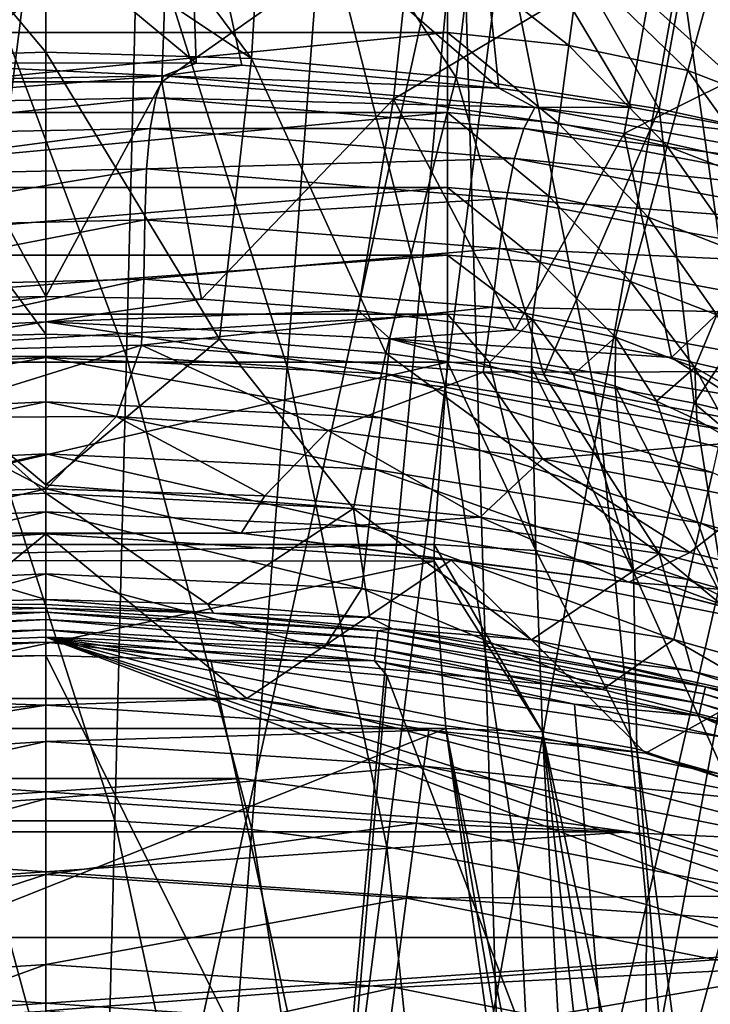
# Model space of a CAD drawing. Header units: metres. Extents: x -25 to 25, y -125 to 22.
# Tile 485 of 552: x -0.11 to 2.78, y 11.03 to 15.15. Entities that reach past the tile are written whole.
import ezdxf

# ---------------------------------------------------------------- set-up
doc = ezdxf.new("R2010")
doc.units = ezdxf.units.M
doc.layers.add('solid_500465', color=7, linetype='CONTINUOUS')
doc.layers.add('solid_500465_01', color=7, linetype='CONTINUOUS')

msp = doc.modelspace()

# ---------------------------------------------------------------- linework, layer by layer
at = {"layer": 'solid_500465'}
for points in [[(-0.927821, 16.115049, 35.252998), (0, 15.012177, 38.301773), (0, 15.561736, 36.857582)], [(-0.86096, 14.985417, 38.302189), (0, 15.012177, 38.301773), (-0.927821, 16.115049, 35.252998)], [(-1.7388, 15.904551), (0, 16), (-1.006729, 7.914138)], [(0, 16), (-0.000002, 7.97851), (-1.006729, 7.914138)], [(0.628807, 14.966183, 44.796635), (-0.638001, 14.966952, 44.796692), (-0.603679, 15.988484, 49.412884)], [(0.595084, 15.988859, 49.412849), (0.628807, 14.966183, 44.796635), (-0.603679, 15.988484, 49.412884)], [(1.7388, 15.904551), (1.006726, 7.914139), (-0.000002, 7.97851)], [(-0.514806, 15.708199, 26.119152), (0.514806, 15.708199, 26.119152), (-0.485637, 14.887681, 29.057537)], [(0.514806, 15.708199, 26.119152), (0.485637, 14.887681, 29.057537), (-0.485637, 14.887681, 29.057537)], [(0.337709, 13.737721, 94.078842), (0.38674, 15.676146, 93.748543), (-0.386669, 15.676149, 93.748543)], [(-0.337605, 13.737726, 94.078842), (0.337709, 13.737721, 94.078842), (-0.386669, 15.676149, 93.748543)], [(-0.86096, 14.985417, 38.302189), (0, 13.83104, 41.21019), (0, 15.012177, 38.301773)], [(0.492603, 14.912337, 44.489849), (-1.067132, 14.884813, 44.489937), (-0.638001, 14.966952, 44.796692)], [(-0.727105, 13.810227, 41.211876), (0, 13.83104, 41.21019), (-0.86096, 14.985417, 38.302189)], [(-0.485637, 14.887681, 29.057537), (0, 13.989619, 31.967113), (-0.652267, 13.977678, 31.951212)], [(-0.485637, 14.887681, 29.057537), (0.485637, 14.887681, 29.057537), (0, 13.989619, 31.967113)], [(0.485637, 14.887681, 29.057537), (0.652253, 13.977679, 31.951212), (0, 13.989619, 31.967113)], [(0.459839, 14.821177, 44.204807), (0.436039, 14.692758, 43.949146), (-1.094944, 14.660873, 43.949234)], [(-1.08696, 14.791207, 44.204895), (0.459839, 14.821177, 44.204807), (-1.094944, 14.660873, 43.949234)], [(-1.094944, 14.660873, 43.949234), (0.436039, 14.692758, 43.949146), (-1.090535, 14.489565, 43.728249)], [(0.436039, 14.692758, 43.949146), (0.421246, 14.52316, 43.728176), (-1.090535, 14.489565, 43.728249)], [(-1.090535, 14.489565, 43.728249), (0.421246, 14.52316, 43.728176), (-1.074494, 14.27527, 43.547241)], [(0.421246, 14.52316, 43.728176), (0.414349, 14.310589, 43.547188), (-1.074494, 14.27527, 43.547241)], [(-1.074494, 14.27527, 43.547241), (0.414349, 14.310589, 43.547188), (-1.052885, 14.025014, 43.411488)], [(0.414349, 14.310589, 43.547188), (0.409565, 14.061815, 43.411457), (-1.052885, 14.025014, 43.411488)], [(-1.052885, 14.025014, 43.411488), (0.409565, 14.061815, 43.411457), (-1.033109, 13.748098, 43.326263)], [(0.409565, 14.061815, 43.411457), (0.399936, 13.785769, 43.326248), (-1.033109, 13.748098, 43.326263)], [(-1.441971, 13.812381, 32.175766), (-0.652267, 13.977678, 31.951212), (0, 13.989619, 31.967113)], [(-1.288203, 13.102859, 43.00177), (-0.000003, 13.166089, 43.009281), (-0.727105, 13.810227, 41.211876)], [(-0.727105, 13.810227, 41.211876), (-0.000003, 13.201011, 42.90036), (0, 13.83104, 41.21019)], [(-0.727105, 13.810227, 41.211876), (-0.000003, 13.166089, 43.009281), (-0.000003, 13.201011, 42.90036)], [(-0.000003, 13.201011, 42.90036), (0.727105, 13.810227, 41.211876), (0, 13.83104, 41.21019)], [(-1.033109, 13.748098, 43.326263), (0.399936, 13.785769, 43.326248), (-0.570642, 13.483512, 43.296837)], [(0.399936, 13.785769, 43.326248), (0.295602, 13.487708, 43.296837), (-0.570642, 13.483512, 43.296837)], [(0.288437, 11.79564, 94.377388), (0.337709, 13.737721, 94.078842), (-0.337605, 13.737726, 94.078842)], [(-0.288305, 11.795646, 94.377388), (0.288437, 11.79564, 94.377388), (-0.337605, 13.737726, 94.078842)], [(1.682097, 13.714928, 4.485162), (-1.682085, 13.714944, 4.485133), (-1.625989, 12.951674, 5.78127)], [(1.625998, 12.951395, 5.781744), (1.682097, 13.714928, 4.485162), (-1.625989, 12.951674, 5.78127)], [(0.001247, 13.184229, 43.296837), (-0.913585, 13.154746, 43.296837), (-0.570642, 13.483512, 43.296837)], [(-1.352179, 13.025069, 32.869698), (0.000068, 13.330732, 32.788898), (-0.000046, 13.088499, 32.905102)], [(-1.288203, 13.102859, 43.00177), (-0.000022, 12.721217, 44.639187), (-0.000003, 13.166089, 43.009281)], [(-1.288203, 13.102859, 43.00177), (-0.677396, 12.702044, 44.641556), (-0.000022, 12.721217, 44.639187)], [(-1.322528, 12.767908, 32.941601), (-1.352179, 13.025069, 32.869698), (-0.000046, 13.088499, 32.905102)], [(-1.322528, 12.767908, 32.941601), (-0.000046, 13.088499, 32.905102), (-0.000152, 12.82944, 32.976227)], [(-0.000046, 13.088499, 32.905102), (1.322535, 12.767902, 32.941601), (-0.000152, 12.82944, 32.976227)], [(1.352202, 13.025061, 32.869698), (1.322535, 12.767902, 32.941601), (-0.000046, 13.088499, 32.905102)], [(-0.817819, 12.998857, 43.394829), (-0.000001, 12.996618, 43.493347), (-1.696406, 12.885429, 43.493347)], [(-0.841891, 12.30734, 81.334381), (-1.696406, 12.885429, 43.493347), (-0.000001, 12.996618, 43.493347)], [(0.841802, 12.307345, 81.334381), (-0.841891, 12.30734, 81.334381), (-0.000001, 12.996618, 43.493347)], [(0.817819, 12.998857, 43.394829), (-0.000001, 12.996618, 43.493347), (-0.817819, 12.998857, 43.394829)], [(0.817819, 12.998857, 43.394829), (1.696404, 12.88543, 43.493347), (-0.000001, 12.996618, 43.493347)], [(1.625998, 12.951395, 5.781744), (-1.625989, 12.951674, 5.78127), (-1.625663, 12.886316, 5.892257)], [(1.625672, 12.881638, 5.900202), (1.625998, 12.951395, 5.781744), (-1.625663, 12.886316, 5.892257)], [(1.625672, 12.881638, 5.900202), (-1.625663, 12.886316, 5.892257), (-1.674718, 12.1817, 7.088793)], [(1.674718, 12.1817, 7.088793), (1.625672, 12.881638, 5.900202), (-1.674718, 12.1817, 7.088793)], [(-1.322528, 12.767908, 32.941601), (-0.000152, 12.82944, 32.976227), (-1.163996, 12.517824, 32.969521)], [(-0.000152, 12.82944, 32.976227), (0, 12.563966, 33), (-1.163996, 12.517824, 32.969521)], [(-0.000152, 12.82944, 32.976227), (1.163989, 12.517827, 32.969521), (0, 12.563966, 33)], [(-0.698949, 12.665027, 44.830006), (0.000005, 12.684883, 44.830025), (-0.677396, 12.702044, 44.641556)], [(0, 12.701215, 44.734497), (-0.000022, 12.721217, 44.639187), (-0.677396, 12.702044, 44.641556)], [(0.000005, 12.684883, 44.830025), (0, 12.701215, 44.734497), (-0.677396, 12.702044, 44.641556)], [(0.701559, 12.664878, 44.830002), (0.677486, 12.70204, 44.641556), (-0.000022, 12.721217, 44.639187)], [(-1.389466, 12.590314, 44.883663), (0.000012, 12.668548, 44.884232), (-0.698949, 12.665027, 44.830006)], [(0.000012, 12.637949, 44.931377), (0.000012, 12.668548, 44.884232), (-1.389466, 12.590314, 44.883663)], [(0.000012, 12.668548, 44.884232), (0.000005, 12.684883, 44.830025), (-0.698949, 12.665027, 44.830006)], [(-1.386, 12.559648, 44.931377), (0.000012, 12.637949, 44.931377), (-1.389466, 12.590314, 44.883663)], [(0.00001, 12.594913, 44.968483), (0.000012, 12.637949, 44.931377), (-1.386, 12.559648, 44.931377)], [(-1.381168, 12.516884, 44.968483), (0.00001, 12.594913, 44.968483), (-1.386, 12.559648, 44.931377)], [(0.000008, 12.54318, 44.991993), (0.00001, 12.594913, 44.968483), (-1.381168, 12.516884, 44.968483)], [(-1.375358, 12.465476, 44.991993), (0.000008, 12.54318, 44.991993), (-1.381168, 12.516884, 44.968483)], [(7.988749, 9.541694, 32.790806), (0.000008, 9.375001, 33), (0, 12.563966, 33)], [(7.461879, 9.968507, 32.804604), (7.988749, 9.541694, 32.790806), (0, 12.563966, 33)], [(6.920006, 10.364787, 32.818794), (7.461879, 9.968507, 32.804604), (0, 12.563966, 33)], [(5.809593, 11.057333, 32.84787), (6.920006, 10.364787, 32.818794), (0, 12.563966, 33)], [(4.661421, 11.618378, 32.877937), (5.809593, 11.057333, 32.84787), (0, 12.563966, 33)], [(3.500855, 12.047148, 32.908325), (4.661421, 11.618378, 32.877937), (0, 12.563966, 33)], [(2.32984, 12.345213, 32.938992), (3.500855, 12.047148, 32.908325), (0, 12.563966, 33)], [(1.163989, 12.517827, 32.969521), (2.32984, 12.345213, 32.938992), (0, 12.563966, 33)], [(-1.602781, 12.174334, 81.773636), (-0.841891, 12.30734, 81.334381), (0, 12.279386, 81.773636)], [(-1.602781, 12.174334, 81.773636), (0, 12.279386, 81.773636), (-1.582916, 12.023438, 82.190041)], [(0, 12.279386, 81.773636), (0, 12.127188, 82.190041), (-1.582916, 12.023438, 82.190041)], [(0, 12.279386, 81.773636), (1.602781, 12.174334, 81.773636), (0, 12.127188, 82.190041)], [(1.674718, 12.1817, 7.088793), (-1.674718, 12.1817, 7.088793), (-1.873459, 10.770277, 9.485582)], [(1.873469, 10.770275, 9.485586), (1.674718, 12.1817, 7.088793), (-1.873459, 10.770277, 9.485582)], [(1.602781, 12.174334, 81.773636), (1.582916, 12.023438, 82.190041), (0, 12.127188, 82.190041)], [(-1.582916, 12.023438, 82.190041), (0, 12.127188, 82.190041), (-1.551564, 11.785299, 82.562675)], [(0, 12.127188, 82.190041), (0, 11.886994, 82.562675), (-1.551564, 11.785299, 82.562675)], [(0, 12.127188, 82.190041), (1.582916, 12.023438, 82.190041), (0, 11.886994, 82.562675)], [(1.582916, 12.023438, 82.190041), (1.551564, 11.785299, 82.562675), (0, 11.886994, 82.562675)], [(0.819162, 11.972004, 47), (-0.819162, 11.972004, 47), (-2.442016, 11.748866, 47)], [(2.442016, 11.748866, 47), (0.819162, 11.972004, 47), (-2.442016, 11.748866, 47)], [(2.442016, 11.748866, 45), (-2.442016, 11.748866, 45), (-0.819162, 11.972004, 45)], [(-1.551564, 11.785299, 82.562675), (0, 11.886994, 82.562675), (-1.510267, 11.471619, 82.873245)], [(0, 11.886994, 82.562675), (0, 11.570607, 82.873245), (-1.510267, 11.471619, 82.873245)], [(0, 11.886994, 82.562675), (1.551564, 11.785299, 82.562675), (0, 11.570607, 82.873245)], [(0.238829, 9.849966, 94.639702), (0.288437, 11.79564, 94.377388), (-0.288305, 11.795646, 94.377388)], [(-0.238676, 9.84997, 94.639702), (0.238829, 9.849966, 94.639702), (-0.288305, 11.795646, 94.377388)], [(1.551564, 11.785299, 82.562675), (1.510267, 11.471619, 82.873245), (0, 11.570607, 82.873245)], [(2.442016, 11.748866, 47), (-2.442016, 11.748866, 47), (-4.019141, 11.306854, 47)], [(4.019141, 11.306854, 47), (2.442016, 11.748866, 47), (-4.019141, 11.306854, 47)], [(4.019141, 11.306854, 45), (-4.019141, 11.306854, 45), (-2.442016, 11.748866, 45)], [(-1.510267, 11.471619, 82.873245), (0, 11.570607, 82.873245), (-1.461054, 11.097811, 83.106483)], [(0, 11.570607, 82.873245), (0, 11.193573, 83.106483), (-1.461054, 11.097811, 83.106483)], [(0, 11.570607, 82.873245), (1.510267, 11.471619, 82.873245), (0, 11.193573, 83.106483)], [(1.510267, 11.471619, 82.873245), (1.461054, 11.097811, 83.106483), (0, 11.193573, 83.106483)], [(4.019141, 11.306854, 47), (-4.019141, 11.306854, 47), (-5.521227, 10.654278, 47)], [(5.521227, 10.654278, 45), (-5.521227, 10.654278, 45), (-4.019141, 11.306854, 45)], [(-1.461054, 11.097811, 83.106483), (0, 11.193573, 83.106483), (-1.406344, 10.682242, 83.250923)], [(0, 11.193573, 83.106483), (0, 10.77442, 83.250923), (-1.406344, 10.682242, 83.250923)], [(0, 11.193573, 83.106483), (1.461054, 11.097811, 83.106483), (0, 10.77442, 83.250923)], [(1.461054, 11.097811, 83.106483), (1.406344, 10.682242, 83.250923), (0, 10.77442, 83.250923)]]:
    msp.add_3dface(points, dxfattribs=at)
at = {"layer": 'solid_500465_01'}
for points in [[(0, 16.144428, 35.252529), (0, 15.561736, 36.857582), (0.86096, 14.985417, 38.302189)], [(0.927821, 16.115049, 35.252998), (0, 16.144428, 35.252529), (0.86096, 14.985417, 38.302189)], [(0.927821, 16.115049, 35.252998), (0.86096, 14.985417, 38.302189), (1.718019, 14.905835, 38.303162)], [(1.851844, 16.027617, 35.254108), (0.927821, 16.115049, 35.252998), (1.718019, 14.905835, 38.303162)], [(1.851844, 16.027617, 35.254108), (1.718019, 14.905835, 38.303162), (2.567364, 14.774307, 38.304722)], [(2.768338, 15.883021, 35.255886), (1.851844, 16.027617, 35.254108), (2.567364, 14.774307, 38.304722)], [(1.7388, 15.904551), (-0.000002, 7.97851), (0, 16)], [(0.821128, 14.956966, 44.796627), (0.628807, 14.966183, 44.796635), (0.595084, 15.988859, 49.412849)], [(1.896267, 14.861006, 44.796585), (0.821128, 14.956966, 44.796627), (0.595084, 15.988859, 49.412849)], [(1.790388, 15.883175, 49.413944), (1.896267, 14.861006, 44.796585), (0.595084, 15.988859, 49.412849)], [(1.7388, 15.904551), (1.983528, 7.728001), (1.006726, 7.914139)], [(1.7388, 15.904551), (3.438784, 15.62608), (1.983528, 7.728001)], [(2.449742, 14.781792, 44.796562), (1.896267, 14.861006, 44.796585), (1.790388, 15.883175, 49.413944)], [(3.156565, 14.650318, 44.796539), (2.449742, 14.781792, 44.796562), (1.790388, 15.883175, 49.413944)], [(2.975261, 15.671402, 49.416157), (3.156565, 14.650318, 44.796539), (1.790388, 15.883175, 49.413944)], [(2.768338, 15.883021, 35.255886), (2.567364, 14.774307, 38.304722), (3.406409, 14.591758, 38.306808)], [(3.674474, 15.682244, 35.258274), (2.768338, 15.883021, 35.255886), (3.406409, 14.591758, 38.306808)], [(0.514806, 15.708199, 26.119152), (1.543009, 15.631295, 26.120602), (0.485637, 14.887681, 29.057537)], [(0.337709, 13.737721, 94.078842), (1.009702, 13.694736, 94.078133), (0.38674, 15.676146, 93.748543)], [(1.009702, 13.694736, 94.078133), (1.15639, 15.626573, 93.746788), (0.38674, 15.676146, 93.748543)], [(1.543009, 15.631295, 26.120602), (1.455409, 14.815458, 29.059336), (0.485637, 14.887681, 29.057537)], [(1.009702, 13.694736, 94.078133), (1.67176, 13.61, 94.076668), (1.15639, 15.626573, 93.746788)], [(1.67176, 13.61, 94.076668), (1.914793, 15.528848, 93.743248), (1.15639, 15.626573, 93.746788)], [(1.543009, 15.631295, 26.120602), (2.566971, 15.478194, 26.123356), (1.455409, 14.815458, 29.059336)], [(3.438784, 15.62608), (2.937375, 7.417453), (1.983528, 7.728001)], [(0, 15.561736, 36.857582), (0, 15.012177, 38.301773), (0.86096, 14.985417, 38.302189)], [(1.67176, 13.61, 94.076668), (2.318286, 13.4858, 94.074333), (1.914793, 15.528848, 93.743248)], [(2.318286, 13.4858, 94.074333), (2.655615, 15.385604, 93.737862), (1.914793, 15.528848, 93.743248)], [(2.566971, 15.478194, 26.123356), (2.420669, 14.671803, 29.062742), (1.455409, 14.815458, 29.059336)], [(2.566971, 15.478194, 26.123356), (3.583286, 15.24964, 26.127266), (2.420669, 14.671803, 29.062742)], [(-1.682087, 15.093848, 3.52989), (1.682099, 15.09385, 3.529889), (1.6821, 15.438327, 3.5)], [(-1.682085, 15.438326, 3.5), (-1.682087, 15.093848, 3.52989), (1.6821, 15.438327, 3.5)], [(1.682099, 15.09385, 3.529889), (2.189713, 15.039516, 3.533683), (1.6821, 15.438327, 3.5)], [(2.189713, 15.039516, 3.533683), (2.234482, 15.375168, 3.500278), (1.6821, 15.438327, 3.5)], [(2.189713, 15.039516, 3.533683), (2.687803, 14.934645, 3.534416), (2.234482, 15.375168, 3.500278)], [(2.687803, 14.934645, 3.534416), (2.776663, 15.261334, 3.50024), (2.234482, 15.375168, 3.500278)], [(2.318286, 13.4858, 94.074333), (2.945115, 13.325822, 94.070969), (2.655615, 15.385604, 93.737862)], [(2.945115, 13.325822, 94.070969), (3.374139, 15.20109, 93.73053), (2.655615, 15.385604, 93.737862)], [(3.583286, 15.24964, 26.127266), (3.378199, 14.457517, 29.067551), (2.420669, 14.671803, 29.062742)], [(2.687803, 14.934645, 3.534416), (3.161624, 14.752274, 3.537991), (2.776663, 15.261334, 3.50024)], [(2.776663, 15.261334, 3.50024), (3.292479, 15.064156, 3.500703), (2.869031, 15.266592, 3.5)], [(3.161624, 14.752274, 3.537991), (3.292479, 15.064156, 3.500703), (2.776663, 15.261334, 3.50024)], [(-1.682088, 14.759669, 3.618664), (1.682099, 14.759669, 3.618664), (1.682099, 15.09385, 3.529889)], [(-1.682087, 15.093848, 3.52989), (-1.682088, 14.759669, 3.618664), (1.682099, 15.09385, 3.529889)], [(2.14634, 14.714339, 3.624008), (2.189713, 15.039516, 3.533683), (1.682099, 15.09385, 3.529889)], [(1.682099, 14.759669, 3.618664), (2.14634, 14.714339, 3.624008), (1.682099, 15.09385, 3.529889)], [(2.14634, 14.714339, 3.624008), (2.601749, 14.618275, 3.625492), (2.189713, 15.039516, 3.533683)], [(2.601749, 14.618275, 3.625492), (2.687803, 14.934645, 3.534416), (2.189713, 15.039516, 3.533683)], [(0, 15.012177, 38.301773), (0, 13.83104, 41.21019), (0.727105, 13.810227, 41.211876)], [(0.86096, 14.985417, 38.302189), (0, 15.012177, 38.301773), (0.727105, 13.810227, 41.211876)], [(0.492603, 14.912337, 44.489849), (-0.638001, 14.966952, 44.796692), (0.628807, 14.966183, 44.796635)], [(0.492603, 14.912337, 44.489849), (0.628807, 14.966183, 44.796635), (0.821128, 14.956966, 44.796627)], [(0.492603, 14.912337, 44.489849), (0.821128, 14.956966, 44.796627), (1.896267, 14.861006, 44.796585)], [(0.86096, 14.985417, 38.302189), (0.727105, 13.810227, 41.211876), (1.42275, 13.752024, 41.215267)], [(1.718019, 14.905835, 38.303162), (0.86096, 14.985417, 38.302189), (1.42275, 13.752024, 41.215267)], [(2.601749, 14.618275, 3.625492), (3.035111, 14.450737, 3.632076), (2.687803, 14.934645, 3.534416)], [(3.035111, 14.450737, 3.632076), (3.161624, 14.752274, 3.537991), (2.687803, 14.934645, 3.534416)], [(-1.08696, 14.791207, 44.204895), (-1.067132, 14.884813, 44.489937), (0.492603, 14.912337, 44.489849)], [(-1.08696, 14.791207, 44.204895), (0.492603, 14.912337, 44.489849), (0.459839, 14.821177, 44.204807)], [(0.459839, 14.821177, 44.204807), (0.492603, 14.912337, 44.489849), (2.046706, 14.780619, 44.489765)], [(0.485637, 14.887681, 29.057537), (1.455409, 14.815458, 29.059336), (0.652253, 13.977679, 31.951212)], [(2.046706, 14.780619, 44.489765), (0.492603, 14.912337, 44.489849), (1.896267, 14.861006, 44.796585)], [(1.718019, 14.905835, 38.303162), (1.42275, 13.752024, 41.215267), (2.085101, 13.661413, 41.220367)], [(2.567364, 14.774307, 38.304722), (1.718019, 14.905835, 38.303162), (2.085101, 13.661413, 41.220367)], [(2.046706, 14.780619, 44.489765), (1.896267, 14.861006, 44.796585), (2.449742, 14.781792, 44.796562)], [(0.459839, 14.821177, 44.204807), (2.001677, 14.692399, 44.20472), (0.436039, 14.692758, 43.949146)], [(0.459839, 14.821177, 44.204807), (2.046706, 14.780619, 44.489765), (2.001677, 14.692399, 44.20472)], [(1.455409, 14.815458, 29.059336), (1.30702, 13.931254, 31.935341), (0.652253, 13.977679, 31.951212)], [(1.455409, 14.815458, 29.059336), (1.963109, 13.850128, 31.919422), (1.30702, 13.931254, 31.935341)], [(1.455409, 14.815458, 29.059336), (2.420669, 14.671803, 29.062742), (1.963109, 13.850128, 31.919422)], [(-1.682089, 14.445777, 3.763669), (1.682099, 14.445773, 3.763671), (1.682099, 14.759669, 3.618664)], [(-1.682088, 14.759669, 3.618664), (-1.682089, 14.445777, 3.763669), (1.682099, 14.759669, 3.618664)], [(2.105619, 14.409048, 3.768639), (2.14634, 14.714339, 3.624008), (1.682099, 14.759669, 3.618664)], [(1.682099, 14.445773, 3.763671), (2.105619, 14.409048, 3.768639), (1.682099, 14.759669, 3.618664)], [(2.001677, 14.692399, 44.20472), (2.046706, 14.780619, 44.489765), (3.578461, 14.490477, 44.489697)], [(2.046706, 14.780619, 44.489765), (2.449742, 14.781792, 44.796562), (3.156565, 14.650318, 44.796539)], [(3.578461, 14.490477, 44.489697), (2.046706, 14.780619, 44.489765), (3.156565, 14.650318, 44.796539)], [(2.567364, 14.774307, 38.304722), (2.085101, 13.661413, 41.220367), (2.714082, 13.542793, 41.227283)], [(3.406409, 14.591758, 38.306808), (2.567364, 14.774307, 38.304722), (2.714082, 13.542793, 41.227283)], [(2.105619, 14.409048, 3.768639), (2.520993, 14.321381, 3.770829), (2.14634, 14.714339, 3.624008)], [(2.520993, 14.321381, 3.770829), (2.601749, 14.618275, 3.625492), (2.14634, 14.714339, 3.624008)], [(0.436039, 14.692758, 43.949146), (1.962638, 14.566664, 43.949066), (0.421246, 14.52316, 43.728176)], [(2.001677, 14.692399, 44.20472), (1.962638, 14.566664, 43.949066), (0.436039, 14.692758, 43.949146)], [(2.001677, 14.692399, 44.20472), (3.522132, 14.405537, 44.204647), (1.962638, 14.566664, 43.949066)], [(2.420669, 14.671803, 29.062742), (2.619309, 13.734083, 31.903341), (1.963109, 13.850128, 31.919422)], [(2.001677, 14.692399, 44.20472), (3.578461, 14.490477, 44.489697), (3.522132, 14.405537, 44.204647)], [(2.420669, 14.671803, 29.062742), (3.378199, 14.457517, 29.067551), (2.619309, 13.734083, 31.903341)], [(2.520993, 14.321381, 3.770829), (2.916601, 14.168274, 3.780232), (2.601749, 14.618275, 3.625492)], [(2.916601, 14.168274, 3.780232), (3.035111, 14.450737, 3.632076), (2.601749, 14.618275, 3.625492)], [(3.406409, 14.591758, 38.306808), (2.714082, 13.542793, 41.227283), (3.304384, 13.402193, 41.235035)], [(1.962638, 14.566664, 43.949066), (1.929136, 14.399913, 43.728107), (0.421246, 14.52316, 43.728176)], [(1.962638, 14.566664, 43.949066), (3.468746, 14.283117, 43.948997), (1.929136, 14.399913, 43.728107)], [(3.522132, 14.405537, 44.204647), (3.468746, 14.283117, 43.948997), (1.962638, 14.566664, 43.949066)], [(0.421246, 14.52316, 43.728176), (1.929136, 14.399913, 43.728107), (0.414349, 14.310589, 43.547188)], [(-1.682089, 14.445777, 3.763669), (-1.682088, 14.161553, 3.960568), (1.682099, 14.445773, 3.763671)], [(-1.682088, 14.161553, 3.960568), (1.682098, 14.161544, 3.960576), (1.682099, 14.445773, 3.763671)], [(1.682098, 14.161544, 3.960576), (2.068729, 14.132482, 3.963388), (1.682099, 14.445773, 3.763671)], [(2.068729, 14.132482, 3.963388), (2.105619, 14.409048, 3.768639), (1.682099, 14.445773, 3.763671)], [(3.378199, 14.457517, 29.067551), (3.27432, 13.582992, 31.886745), (2.619309, 13.734083, 31.903341)], [(1.929136, 14.399913, 43.728107), (1.899725, 14.19062, 43.547138), (0.414349, 14.310589, 43.547188)], [(1.929136, 14.399913, 43.728107), (3.417374, 14.120223, 43.728054), (1.899725, 14.19062, 43.547138)], [(3.468746, 14.283117, 43.948997), (3.417374, 14.120223, 43.728054), (1.929136, 14.399913, 43.728107)], [(2.068729, 14.132482, 3.963388), (2.447873, 14.052559, 3.966222), (2.105619, 14.409048, 3.768639)], [(2.447873, 14.052559, 3.966222), (2.520993, 14.321381, 3.770829), (2.105619, 14.409048, 3.768639)], [(0.414349, 14.310589, 43.547188), (1.899725, 14.19062, 43.547138), (0.409565, 14.061815, 43.411457)], [(2.447873, 14.052559, 3.966222), (2.809525, 13.913062, 3.978171), (2.520993, 14.321381, 3.770829)], [(2.809525, 13.913062, 3.978171), (2.916601, 14.168274, 3.780232), (2.520993, 14.321381, 3.770829)], [(1.899725, 14.19062, 43.547138), (1.868935, 13.945233, 43.411427), (0.409565, 14.061815, 43.411457)], [(1.899725, 14.19062, 43.547138), (3.366252, 13.915654, 43.547096), (1.868935, 13.945233, 43.411427)], [(3.417374, 14.120223, 43.728054), (3.366252, 13.915654, 43.547096), (1.899725, 14.19062, 43.547138)], [(-1.682088, 14.161553, 3.960568), (-1.682087, 13.915491, 4.203476), (1.682098, 14.161544, 3.960576)], [(-1.682087, 13.915491, 4.203476), (1.682098, 13.915477, 4.203493), (1.682098, 14.161544, 3.960576)], [(2.036739, 13.892645, 4.202619), (2.068729, 14.132482, 3.963388), (1.682098, 14.161544, 3.960576)], [(1.682098, 13.915477, 4.203493), (2.036739, 13.892645, 4.202619), (1.682098, 14.161544, 3.960576)], [(2.036739, 13.892645, 4.202619), (2.384506, 13.819591, 4.206014), (2.068729, 14.132482, 3.963388)], [(2.384506, 13.819591, 4.206014), (2.447873, 14.052559, 3.966222), (2.068729, 14.132482, 3.963388)], [(0.409565, 14.061815, 43.411457), (1.868935, 13.945233, 43.411427), (0.399936, 13.785769, 43.326248)], [(2.384506, 13.819591, 4.206014), (2.716982, 13.692489, 4.220163), (2.447873, 14.052559, 3.966222)], [(2.716982, 13.692489, 4.220163), (2.809525, 13.913062, 3.978171), (2.447873, 14.052559, 3.966222)], [(-1.441971, 13.812381, 32.175766), (0, 13.989619, 31.967113), (0.000177, 13.882955, 32.213531)], [(0.000177, 13.882955, 32.213531), (0, 13.989619, 31.967113), (0.652253, 13.977679, 31.951212)], [(0.000177, 13.882955, 32.213531), (0.652253, 13.977679, 31.951212), (1.30702, 13.931254, 31.935341)], [(1.442038, 13.812367, 32.175766), (0.000177, 13.882955, 32.213531), (1.30702, 13.931254, 31.935341)], [(1.868935, 13.945233, 43.411427), (1.830284, 13.672209, 43.326237), (0.399936, 13.785769, 43.326248)], [(1.442038, 13.812367, 32.175766), (1.30702, 13.931254, 31.935341), (1.963109, 13.850128, 31.919422)], [(1.868935, 13.945233, 43.411427), (3.310253, 13.675455, 43.4114), (1.830284, 13.672209, 43.326237)], [(3.366252, 13.915654, 43.547096), (3.310253, 13.675455, 43.4114), (1.868935, 13.945233, 43.411427)], [(-1.682087, 13.915491, 4.203476), (-1.682085, 13.714944, 4.485133), (1.682098, 13.915477, 4.203493)], [(1.682098, 13.915477, 4.203493), (-1.682085, 13.714944, 4.485133), (1.682097, 13.714928, 4.485162)], [(1.682098, 13.915477, 4.203493), (1.682097, 13.714928, 4.485162), (1.857314, 13.712699, 4.478514)], [(1.682098, 13.915477, 4.203493), (1.857314, 13.712699, 4.478514), (2.036739, 13.892645, 4.202619)], [(2.036739, 13.892645, 4.202619), (1.857314, 13.712699, 4.478514), (2.033105, 13.695355, 4.476235)], [(2.036739, 13.892645, 4.202619), (2.033105, 13.695355, 4.476235), (2.208613, 13.662726, 4.478057)], [(2.036739, 13.892645, 4.202619), (2.208613, 13.662726, 4.478057), (2.384506, 13.819591, 4.206014)], [(2.716982, 13.692489, 4.220163), (3.027232, 13.515062, 4.24529), (2.809525, 13.913062, 3.978171)], [(-1.425458, 13.665456, 32.400146), (-1.441971, 13.812381, 32.175766), (0.000177, 13.882955, 32.213531)], [(-1.425458, 13.665456, 32.400146), (0.000177, 13.882955, 32.213531), (0.000103, 13.734435, 32.437473)], [(1.425555, 13.665439, 32.400146), (0.000103, 13.734435, 32.437473), (0.000177, 13.882955, 32.213531)], [(1.425555, 13.665439, 32.400146), (0.000177, 13.882955, 32.213531), (1.442038, 13.812367, 32.175766)], [(1.442038, 13.812367, 32.175766), (1.963109, 13.850128, 31.919422), (2.619309, 13.734083, 31.903341)], [(-0.000003, 13.201011, 42.90036), (1.288203, 13.102859, 43.001766), (0.727105, 13.810227, 41.211876)], [(1.288203, 13.102859, 43.001766), (1.42275, 13.752024, 41.215267), (0.727105, 13.810227, 41.211876)], [(2.831821, 13.432599, 32.363319), (1.425555, 13.665439, 32.400146), (1.442038, 13.812367, 32.175766)], [(2.864208, 13.57618, 32.138527), (1.442038, 13.812367, 32.175766), (2.619309, 13.734083, 31.903341)], [(2.831821, 13.432599, 32.363319), (1.442038, 13.812367, 32.175766), (2.864208, 13.57618, 32.138527)], [(2.384506, 13.819591, 4.206014), (2.208613, 13.662726, 4.478057), (2.383073, 13.614776, 4.483554)], [(2.384506, 13.819591, 4.206014), (2.383073, 13.614776, 4.483554), (2.555929, 13.551557, 4.492085)], [(2.384506, 13.819591, 4.206014), (2.555929, 13.551557, 4.492085), (2.716982, 13.692489, 4.220163)], [(0.399936, 13.785769, 43.326248), (1.182458, 13.429016, 43.296837), (0.295602, 13.487708, 43.296837)], [(0.399936, 13.785769, 43.326248), (1.830284, 13.672209, 43.326237), (1.182458, 13.429016, 43.296837)], [(-1.40454, 13.481151, 32.594555), (-1.425458, 13.665456, 32.400146), (0.000103, 13.734435, 32.437473)], [(-1.40454, 13.481151, 32.594555), (0.000103, 13.734435, 32.437473), (0.00002, 13.548372, 32.631336)], [(1.40463, 13.481134, 32.594555), (0.00002, 13.548372, 32.631336), (0.000103, 13.734435, 32.437473)], [(1.40463, 13.481134, 32.594555), (0.000103, 13.734435, 32.437473), (1.425555, 13.665439, 32.400146)], [(0.288437, 11.79564, 94.377388), (0.862303, 11.759137, 94.377281), (0.337709, 13.737721, 94.078842)], [(0.862303, 11.759137, 94.377281), (1.009702, 13.694736, 94.078133), (0.337709, 13.737721, 94.078842)], [(2.568017, 12.913426, 42.981503), (1.42275, 13.752024, 41.215267), (1.288203, 13.102859, 43.001766)], [(2.568017, 12.913426, 42.981503), (2.085101, 13.661413, 41.220367), (1.42275, 13.752024, 41.215267)], [(2.864208, 13.57618, 32.138527), (2.619309, 13.734083, 31.903341), (3.27432, 13.582992, 31.886745)], [(0.862303, 11.759137, 94.377281), (1.427565, 11.687182, 94.377007), (1.009702, 13.694736, 94.078133)], [(1.427565, 11.687182, 94.377007), (1.67176, 13.61, 94.076668), (1.009702, 13.694736, 94.078133)], [(2.050725, 12.926293, 5.759205), (1.682097, 13.714928, 4.485162), (1.625998, 12.951395, 5.781744)], [(1.857314, 13.712699, 4.478514), (1.682097, 13.714928, 4.485162), (2.050725, 12.926293, 5.759205)], [(2.033105, 13.695355, 4.476235), (1.857314, 13.712699, 4.478514), (2.050725, 12.926293, 5.759205)], [(2.033105, 13.695355, 4.476235), (2.050725, 12.926293, 5.759205), (2.459608, 12.837682, 5.719378)], [(2.208613, 13.662726, 4.478057), (2.033105, 13.695355, 4.476235), (2.459608, 12.837682, 5.719378)], [(2.716982, 13.692489, 4.220163), (2.555929, 13.551557, 4.492085), (2.72537, 13.472945, 4.504158)], [(2.716982, 13.692489, 4.220163), (2.72537, 13.472945, 4.504158), (2.889461, 13.379078, 4.520556)], [(2.716982, 13.692489, 4.220163), (2.889461, 13.379078, 4.520556), (3.027232, 13.515062, 4.24529)], [(1.830284, 13.672209, 43.326237), (2.079364, 13.310709, 43.296837), (1.182458, 13.429016, 43.296837)], [(2.790729, 13.252312, 32.558258), (1.40463, 13.481134, 32.594555), (1.425555, 13.665439, 32.400146)], [(2.790729, 13.252312, 32.558258), (1.425555, 13.665439, 32.400146), (2.831821, 13.432599, 32.363319)], [(3.310253, 13.675455, 43.4114), (3.243401, 13.407497, 43.326225), (1.830284, 13.672209, 43.326237)], [(1.830284, 13.672209, 43.326237), (3.243401, 13.407497, 43.326225), (2.079364, 13.310709, 43.296837)], [(2.568017, 12.913426, 42.981503), (2.714082, 13.542793, 41.227283), (2.085101, 13.661413, 41.220367)], [(2.383073, 13.614776, 4.483554), (2.208613, 13.662726, 4.478057), (2.459608, 12.837682, 5.719378)], [(1.427565, 11.687182, 94.377007), (1.979379, 11.581722, 94.376457), (1.67176, 13.61, 94.076668)], [(1.979379, 11.581722, 94.376457), (2.318286, 13.4858, 94.074333), (1.67176, 13.61, 94.076668)], [(2.383073, 13.614776, 4.483554), (2.459608, 12.837682, 5.719378), (2.848797, 12.693667, 5.652932)], [(2.555929, 13.551557, 4.492085), (2.383073, 13.614776, 4.483554), (2.848797, 12.693667, 5.652932)], [(-1.379761, 13.265391, 32.752766), (-1.40454, 13.481151, 32.594555), (0.00002, 13.548372, 32.631336)], [(-1.379761, 13.265391, 32.752766), (0.00002, 13.548372, 32.631336), (0.000068, 13.330732, 32.788898)], [(1.379813, 13.265379, 32.752766), (0.00002, 13.548372, 32.631336), (1.40463, 13.481134, 32.594555)], [(1.379813, 13.265379, 32.752766), (0.000068, 13.330732, 32.788898), (0.00002, 13.548372, 32.631336)], [(2.72537, 13.472945, 4.504158), (2.555929, 13.551557, 4.492085), (2.848797, 12.693667, 5.652932)], [(3.827976, 12.597477, 42.951099), (2.714082, 13.542793, 41.227283), (2.568017, 12.913426, 42.981503)], [(3.827976, 12.597477, 42.951099), (3.304384, 13.402193, 41.235035), (2.714082, 13.542793, 41.227283)], [(0.001247, 13.184229, 43.296837), (-0.570642, 13.483512, 43.296837), (0.295602, 13.487708, 43.296837)], [(0.916073, 13.154572, 43.296837), (0.001247, 13.184229, 43.296837), (0.295602, 13.487708, 43.296837)], [(0.916073, 13.154572, 43.296837), (0.295602, 13.487708, 43.296837), (1.182458, 13.429016, 43.296837)], [(2.742141, 13.041121, 32.717091), (1.379813, 13.265379, 32.752766), (1.40463, 13.481134, 32.594555)], [(2.742141, 13.041121, 32.717091), (1.40463, 13.481134, 32.594555), (2.790729, 13.252312, 32.558258)], [(1.979379, 11.581722, 94.376457), (2.51414, 11.445889, 94.375458), (2.318286, 13.4858, 94.074333)], [(2.51414, 11.445889, 94.375458), (2.945115, 13.325822, 94.070969), (2.318286, 13.4858, 94.074333)], [(2.889461, 13.379078, 4.520556), (2.72537, 13.472945, 4.504158), (2.848797, 12.693667, 5.652932)], [(1.818563, 13.065775, 43.296837), (0.916073, 13.154572, 43.296837), (1.182458, 13.429016, 43.296837)], [(1.818563, 13.065775, 43.296837), (1.182458, 13.429016, 43.296837), (2.079364, 13.310709, 43.296837)], [(3.243401, 13.407497, 43.326225), (2.973646, 13.136135, 43.296837), (2.079364, 13.310709, 43.296837)], [(-1.352179, 13.025069, 32.869698), (-1.379761, 13.265391, 32.752766), (0.000068, 13.330732, 32.788898)], [(1.352202, 13.025061, 32.869698), (-0.000046, 13.088499, 32.905102), (0.000068, 13.330732, 32.788898)], [(1.352202, 13.025061, 32.869698), (0.000068, 13.330732, 32.788898), (1.379813, 13.265379, 32.752766)], [(2.696385, 12.917841, 43.296837), (1.818563, 13.065775, 43.296837), (2.079364, 13.310709, 43.296837)], [(2.696385, 12.917841, 43.296837), (2.079364, 13.310709, 43.296837), (2.973646, 13.136135, 43.296837)], [(2.51414, 11.445889, 94.375458), (3.029724, 11.283578, 94.373787), (2.945115, 13.325822, 94.070969)], [(2.687883, 12.805743, 32.834721), (1.352202, 13.025061, 32.869698), (1.379813, 13.265379, 32.752766)], [(2.687883, 12.805743, 32.834721), (1.379813, 13.265379, 32.752766), (2.742141, 13.041121, 32.717091)], [(4.070071, 12.665936, 32.68232), (2.742141, 13.041121, 32.717091), (2.790729, 13.252312, 32.558258)], [(-0.817819, 12.998857, 43.394829), (-0.913585, 13.154746, 43.296837), (0.001247, 13.184229, 43.296837)], [(0.817819, 12.998857, 43.394829), (-0.817819, 12.998857, 43.394829), (0.001247, 13.184229, 43.296837)], [(-0.000003, 13.201011, 42.90036), (-0.000003, 13.166089, 43.009281), (1.288203, 13.102859, 43.001766)], [(0.817819, 12.998857, 43.394829), (0.001247, 13.184229, 43.296837), (0.916073, 13.154572, 43.296837)], [(-0.000003, 13.166089, 43.009281), (-0.000022, 12.721217, 44.639187), (0.677486, 12.70204, 44.641556)], [(1.288203, 13.102859, 43.001766), (-0.000003, 13.166089, 43.009281), (0.677486, 12.70204, 44.641556)], [(0.817819, 12.998857, 43.394829), (0.916073, 13.154572, 43.296837), (1.818563, 13.065775, 43.296837)], [(1.288203, 13.102859, 43.001766), (0.677486, 12.70204, 44.641556), (1.356581, 12.64582, 44.642578)], [(1.288203, 13.102859, 43.001766), (1.356581, 12.64582, 44.642578), (2.03344, 12.552539, 44.64278)], [(2.568017, 12.913426, 42.981503), (1.288203, 13.102859, 43.001766), (2.03344, 12.552539, 44.64278)], [(3.550394, 12.708088, 43.296837), (2.696385, 12.917841, 43.296837), (2.973646, 13.136135, 43.296837)], [(2.440559, 12.793858, 43.394829), (0.817819, 12.998857, 43.394829), (1.818563, 13.065775, 43.296837)], [(2.440559, 12.793858, 43.394829), (1.818563, 13.065775, 43.296837), (2.696385, 12.917841, 43.296837)], [(1.352202, 13.025061, 32.869698), (2.629565, 12.553756, 32.907375), (1.322535, 12.767902, 32.941601)], [(2.687883, 12.805743, 32.834721), (2.629565, 12.553756, 32.907375), (1.352202, 13.025061, 32.869698)], [(3.990738, 12.438135, 32.800602), (2.687883, 12.805743, 32.834721), (2.742141, 13.041121, 32.717091)], [(3.990738, 12.438135, 32.800602), (2.742141, 13.041121, 32.717091), (4.070071, 12.665936, 32.68232)], [(0.841802, 12.307345, 81.334381), (-0.000001, 12.996618, 43.493347), (1.696404, 12.88543, 43.493347)], [(2.440559, 12.793858, 43.394829), (1.696404, 12.88543, 43.493347), (0.817819, 12.998857, 43.394829)], [(2.079311, 12.167547, 7.050453), (1.625998, 12.951395, 5.781744), (1.625672, 12.881638, 5.900202)], [(2.079311, 12.167547, 7.050453), (2.050725, 12.926293, 5.759205), (1.625998, 12.951395, 5.781744)], [(2.568017, 12.913426, 42.981503), (2.03344, 12.552539, 44.64278), (2.705256, 12.422037, 44.642448)], [(2.474425, 12.096303, 6.985839), (2.459608, 12.837682, 5.719378), (2.050725, 12.926293, 5.759205)], [(2.079311, 12.167547, 7.050453), (2.474425, 12.096303, 6.985839), (2.050725, 12.926293, 5.759205)], [(2.440559, 12.793858, 43.394829), (2.696385, 12.917841, 43.296837), (3.550394, 12.708088, 43.296837)], [(2.568017, 12.913426, 42.981503), (2.705256, 12.422037, 44.642448), (3.372257, 12.25364, 44.643227)], [(3.827976, 12.597477, 42.951099), (2.568017, 12.913426, 42.981503), (3.372257, 12.25364, 44.643227)], [(2.509815, 12.078088, 81.334381), (0.841802, 12.307345, 81.334381), (1.696404, 12.88543, 43.493347)], [(2.079311, 12.167547, 7.050453), (1.625672, 12.881638, 5.900202), (1.674718, 12.1817, 7.088793)], [(2.509815, 12.078088, 81.334381), (1.696404, 12.88543, 43.493347), (3.36378, 12.553767, 43.493347)], [(2.440559, 12.793858, 43.394829), (3.36378, 12.553767, 43.493347), (1.696404, 12.88543, 43.493347)], [(-0.000152, 12.82944, 32.976227), (1.322535, 12.767902, 32.941601), (1.163989, 12.517827, 32.969521)], [(2.850409, 11.969707, 6.896531), (2.848797, 12.693667, 5.652932), (2.459608, 12.837682, 5.719378)], [(2.474425, 12.096303, 6.985839), (2.850409, 11.969707, 6.896531), (2.459608, 12.837682, 5.719378)], [(4.02481, 12.387091, 43.394829), (2.440559, 12.793858, 43.394829), (3.550394, 12.708088, 43.296837)], [(4.02481, 12.387091, 43.394829), (3.36378, 12.553767, 43.493347), (2.440559, 12.793858, 43.394829)], [(2.687883, 12.805743, 32.834721), (3.905445, 12.194175, 32.873966), (2.629565, 12.553756, 32.907375)], [(3.990738, 12.438135, 32.800602), (3.905445, 12.194175, 32.873966), (2.687883, 12.805743, 32.834721)], [(1.322535, 12.767902, 32.941601), (2.32984, 12.345213, 32.938992), (1.163989, 12.517827, 32.969521)], [(1.322535, 12.767902, 32.941601), (2.629565, 12.553756, 32.907375), (2.32984, 12.345213, 32.938992)], [(0.701559, 12.664878, 44.830002), (-0.000022, 12.721217, 44.639187), (0, 12.701215, 44.734497)], [(0.701559, 12.664878, 44.830002), (0, 12.701215, 44.734497), (0.000005, 12.684883, 44.830025)], [(0.701559, 12.664878, 44.830002), (1.356581, 12.64582, 44.642578), (0.677486, 12.70204, 44.641556)], [(1.389501, 12.59031, 44.883663), (0.701559, 12.664878, 44.830002), (0.000005, 12.684883, 44.830025)], [(1.389501, 12.59031, 44.883663), (0.000005, 12.684883, 44.830025), (0.000012, 12.668548, 44.884232)], [(1.386031, 12.559644, 44.931377), (0.000012, 12.668548, 44.884232), (0.000012, 12.637949, 44.931377)], [(1.386031, 12.559644, 44.931377), (1.389501, 12.59031, 44.883663), (0.000012, 12.668548, 44.884232)], [(0.701559, 12.664878, 44.830002), (1.450888, 12.599387, 44.830006), (1.356581, 12.64582, 44.642578)], [(1.389501, 12.59031, 44.883663), (1.450888, 12.599387, 44.830006), (0.701559, 12.664878, 44.830002)], [(1.381191, 12.516882, 44.968483), (0.000012, 12.637949, 44.931377), (0.00001, 12.594913, 44.968483)], [(1.381191, 12.516882, 44.968483), (1.386031, 12.559644, 44.931377), (0.000012, 12.637949, 44.931377)], [(1.450888, 12.599387, 44.830006), (2.03344, 12.552539, 44.64278), (1.356581, 12.64582, 44.642578)], [(1.375373, 12.465475, 44.991993), (0.00001, 12.594913, 44.968483), (0.000008, 12.54318, 44.991993)], [(1.375373, 12.465475, 44.991993), (1.381191, 12.516882, 44.968483), (0.00001, 12.594913, 44.968483)], [(1.386031, 12.559644, 44.931377), (2.754574, 12.326404, 44.931377), (1.389501, 12.59031, 44.883663)], [(1.389501, 12.59031, 44.883663), (2.761462, 12.356487, 44.883663), (1.450888, 12.599387, 44.830006)], [(2.754574, 12.326404, 44.931377), (2.761462, 12.356487, 44.883663), (1.389501, 12.59031, 44.883663)], [(1.450888, 12.599387, 44.830006), (2.249371, 12.478722, 44.829987), (2.03344, 12.552539, 44.64278)], [(2.761462, 12.356487, 44.883663), (2.249371, 12.478722, 44.829987), (1.450888, 12.599387, 44.830006)], [(-1.375358, 12.465476, 44.991993), (0.000005, 12.487149, 45), (0.000008, 12.54318, 44.991993)], [(-1.163996, 12.517824, 32.969521), (0, 12.563966, 33), (0.000008, 9.375001, 33)], [(0.000008, 12.54318, 44.991993), (0.000005, 12.487149, 45), (0.690299, 12.468177, 45)], [(1.375373, 12.465475, 44.991993), (0.000008, 12.54318, 44.991993), (0.690299, 12.468177, 45)], [(1.381191, 12.516882, 44.968483), (2.744969, 12.284454, 44.968483), (1.386031, 12.559644, 44.931377)], [(2.744969, 12.284454, 44.968483), (2.754574, 12.326404, 44.931377), (1.386031, 12.559644, 44.931377)], [(2.249371, 12.478722, 44.829987), (2.705256, 12.422037, 44.642448), (2.03344, 12.552539, 44.64278)], [(2.629565, 12.553756, 32.907375), (3.500855, 12.047148, 32.908325), (2.32984, 12.345213, 32.938992)], [(4.131074, 11.623838, 81.334381), (2.509815, 12.078088, 81.334381), (3.36378, 12.553767, 43.493347)], [(2.629565, 12.553756, 32.907375), (3.905445, 12.194175, 32.873966), (3.500855, 12.047148, 32.908325)], [(-2.32983, 12.345217, 32.938992), (-1.163996, 12.517824, 32.969521), (0.000008, 9.375001, 33)], [(-1.375358, 12.465476, 44.991993), (-0.687737, 12.468319, 45), (0.000005, 12.487149, 45)], [(0.000005, 12.487149, 45), (-0.687737, 12.468319, 45), (0, 10.1, 45)], [(0.000005, 12.487149, 45), (0, 10.1, 45), (1.224175, 10.025001, 45)], [(0.690299, 12.468177, 45), (0.000005, 12.487149, 45), (1.224175, 10.025001, 45)], [(1.375373, 12.465475, 44.991993), (2.733423, 12.234025, 44.991993), (1.381191, 12.516882, 44.968483)], [(2.733423, 12.234025, 44.991993), (2.744969, 12.284454, 44.968483), (1.381191, 12.516882, 44.968483)], [(-0.687737, 12.468319, 45), (-1.224175, 10.025001, 45), (0, 10.1, 45)], [(1.427517, 12.403248, 45), (0.690299, 12.468177, 45), (1.224175, 10.025001, 45)], [(1.375373, 12.465475, 44.991993), (0.690299, 12.468177, 45), (1.427517, 12.403248, 45)], [(1.375373, 12.465475, 44.991993), (1.427517, 12.403248, 45), (2.213139, 12.284031, 45)], [(1.375373, 12.465475, 44.991993), (2.213139, 12.284031, 45), (2.733423, 12.234025, 44.991993)], [(2.249371, 12.478722, 44.829987), (3.097573, 12.291288, 44.829891), (2.705256, 12.422037, 44.642448)], [(2.761462, 12.356487, 44.883663), (3.097573, 12.291288, 44.829891), (2.249371, 12.478722, 44.829987)], [(1.427517, 12.403248, 45), (1.224175, 10.025001, 45), (2.415967, 9.806739, 45)], [(2.213139, 12.284031, 45), (1.427517, 12.403248, 45), (2.415967, 9.806739, 45)], [(3.097573, 12.291288, 44.829891), (3.372257, 12.25364, 44.643227), (2.705256, 12.422037, 44.642448)], [(-3.500806, 12.047163, 32.908329), (-2.32983, 12.345217, 32.938992), (0.000008, 9.375001, 33)], [(2.744969, 12.284454, 44.968483), (4.074377, 11.901263, 44.968483), (2.754574, 12.326404, 44.931377)], [(2.754574, 12.326404, 44.931377), (4.088585, 11.941885, 44.931377), (2.761462, 12.356487, 44.883663)], [(4.074377, 11.901263, 44.968483), (4.088585, 11.941885, 44.931377), (2.754574, 12.326404, 44.931377)], [(4.088585, 11.941885, 44.931377), (4.098774, 11.971016, 44.883663), (2.761462, 12.356487, 44.883663)], [(2.761462, 12.356487, 44.883663), (4.098774, 11.971016, 44.883663), (3.097573, 12.291288, 44.829891)], [(0, 12.279386, 81.773636), (-0.841891, 12.30734, 81.334381), (0.841802, 12.307345, 81.334381)], [(0, 12.279386, 81.773636), (0.841802, 12.307345, 81.334381), (1.602781, 12.174334, 81.773636)], [(1.602781, 12.174334, 81.773636), (0.841802, 12.307345, 81.334381), (2.509815, 12.078088, 81.334381)], [(3.0479, 12.099581, 45), (2.213139, 12.284031, 45), (2.415967, 9.806739, 45)], [(2.733423, 12.234025, 44.991993), (2.213139, 12.284031, 45), (3.0479, 12.099581, 45)], [(2.733423, 12.234025, 44.991993), (4.057297, 11.852429, 44.991993), (2.744969, 12.284454, 44.968483)], [(4.057297, 11.852429, 44.991993), (4.074377, 11.901263, 44.968483), (2.744969, 12.284454, 44.968483)], [(2.733423, 12.234025, 44.991993), (3.0479, 12.099581, 45), (3.93052, 11.837423, 45)], [(2.733423, 12.234025, 44.991993), (3.93052, 11.837423, 45), (4.057297, 11.852429, 44.991993)], [(1.602781, 12.174334, 81.773636), (3.178139, 11.860975, 81.773636), (1.582916, 12.023438, 82.190041)], [(1.602781, 12.174334, 81.773636), (2.509815, 12.078088, 81.334381), (3.178139, 11.860975, 81.773636)], [(2.148648, 9.373792, 11.853811), (1.674718, 12.1817, 7.088793), (1.873469, 10.770275, 9.485586)], [(2.234147, 9.340108, 11.901532), (2.079311, 12.167547, 7.050453), (1.674718, 12.1817, 7.088793)], [(2.148648, 9.373792, 11.853811), (2.234147, 9.340108, 11.901532), (1.674718, 12.1817, 7.088793)], [(2.717531, 9.15926, 12.025718), (2.474425, 12.096303, 6.985839), (2.079311, 12.167547, 7.050453)], [(2.560409, 9.21574, 12.014974), (2.717531, 9.15926, 12.025718), (2.079311, 12.167547, 7.050453)], [(2.400192, 9.275755, 11.973701), (2.560409, 9.21574, 12.014974), (2.079311, 12.167547, 7.050453)], [(2.234147, 9.340108, 11.901532), (2.400192, 9.275755, 11.973701), (2.079311, 12.167547, 7.050453)], [(3.0479, 12.099581, 45), (2.415967, 9.806739, 45), (3.582295, 9.442793, 45)], [(2.872719, 9.107218, 12.002419), (2.850409, 11.969707, 6.896531), (2.474425, 12.096303, 6.985839)], [(2.717531, 9.15926, 12.025718), (2.872719, 9.107218, 12.002419), (2.474425, 12.096303, 6.985839)], [(3.178139, 11.860975, 81.773636), (2.509815, 12.078088, 81.334381), (4.131074, 11.623838, 81.334381)], [(-4.661304, 11.618428, 32.877941), (-3.500806, 12.047163, 32.908329), (0.000008, 9.375001, 33)], [(1.582916, 12.023438, 82.190041), (3.138747, 11.713964, 82.190041), (1.551564, 11.785299, 82.562675)], [(3.178139, 11.860975, 81.773636), (3.138747, 11.713964, 82.190041), (1.582916, 12.023438, 82.190041)], [(-0.819162, 11.972004, 45), (-0.819162, 11.972004, 47), (0.819162, 11.972004, 47)], [(0.819162, 11.972004, 45), (-0.819162, 11.972004, 45), (0.819162, 11.972004, 47)], [(2.442016, 11.748866, 45), (-0.819162, 11.972004, 45), (0.819162, 11.972004, 45)], [(0.819162, 11.972004, 45), (0.819162, 11.972004, 47), (2.442016, 11.748866, 47)], [(2.442016, 11.748866, 45), (0.819162, 11.972004, 45), (2.442016, 11.748866, 47)], [(0.238829, 9.849966, 94.639702), (0.713924, 9.819868, 94.639877), (0.288437, 11.79564, 94.377388)], [(0.713924, 9.819868, 94.639877), (0.862303, 11.759137, 94.377281), (0.288437, 11.79564, 94.377388)], [(1.551564, 11.785299, 82.562675), (3.07658, 11.481955, 82.562675), (1.510267, 11.471619, 82.873245)], [(3.138747, 11.713964, 82.190041), (3.07658, 11.481955, 82.562675), (1.551564, 11.785299, 82.562675)], [(4.019141, 11.306854, 45), (-2.442016, 11.748866, 45), (2.442016, 11.748866, 45)], [(0.713924, 9.819868, 94.639877), (1.181807, 9.760541, 94.640167), (0.862303, 11.759137, 94.377281)], [(1.181807, 9.760541, 94.640167), (1.427565, 11.687182, 94.377007), (0.862303, 11.759137, 94.377281)], [(2.442016, 11.748866, 45), (2.442016, 11.748866, 47), (4.019141, 11.306854, 47)], [(4.019141, 11.306854, 45), (2.442016, 11.748866, 45), (4.019141, 11.306854, 47)], [(1.181807, 9.760541, 94.640167), (1.638422, 9.67359, 94.640488), (1.427565, 11.687182, 94.377007)], [(1.638422, 9.67359, 94.640488), (1.979379, 11.581722, 94.376457), (1.427565, 11.687182, 94.377007)], [(-5.809377, 11.057449, 32.847878), (-4.661304, 11.618428, 32.877941), (0.000008, 9.375001, 33)], [(1.638422, 9.67359, 94.640488), (2.080746, 9.561604, 94.640678), (1.979379, 11.581722, 94.376457)], [(2.080746, 9.561604, 94.640678), (2.51414, 11.445889, 94.375458), (1.979379, 11.581722, 94.376457)], [(1.510267, 11.471619, 82.873245), (2.994693, 11.176348, 82.873245), (1.461054, 11.097811, 83.106483)], [(3.07658, 11.481955, 82.562675), (2.994693, 11.176348, 82.873245), (1.510267, 11.471619, 82.873245)], [(2.080746, 9.561604, 94.640678), (2.507005, 9.427799, 94.640549), (2.51414, 11.445889, 94.375458)], [(2.507005, 9.427799, 94.640549), (3.029724, 11.283578, 94.373787), (2.51414, 11.445889, 94.375458)], [(4.019141, 11.306854, 47), (-5.521227, 10.654278, 47), (0, 10.999871, 47)], [(5.521227, 10.654278, 45), (-4.019141, 11.306854, 45), (4.019141, 11.306854, 45)], [(4.019141, 11.306854, 47), (0, 10.999871, 47), (1.565308, 10.88793, 47)], [(5.521227, 10.654278, 47), (4.019141, 11.306854, 47), (1.565308, 10.88793, 47)], [(2.507005, 9.427799, 94.640549), (2.917688, 9.27648, 94.639832), (3.029724, 11.283578, 94.373787)], [(2.994693, 11.176348, 82.873245), (2.89711, 10.812161, 83.106483), (1.461054, 11.097811, 83.106483)], [(1.461054, 11.097811, 83.106483), (2.89711, 10.812161, 83.106483), (1.406344, 10.682242, 83.250923)], [(-6.919687, 10.365006, 32.818802), (-5.809377, 11.057449, 32.847878), (0.000008, 9.375001, 33)]]:
    msp.add_3dface(points, dxfattribs=at)

doc.saveas('drawing.dxf')
